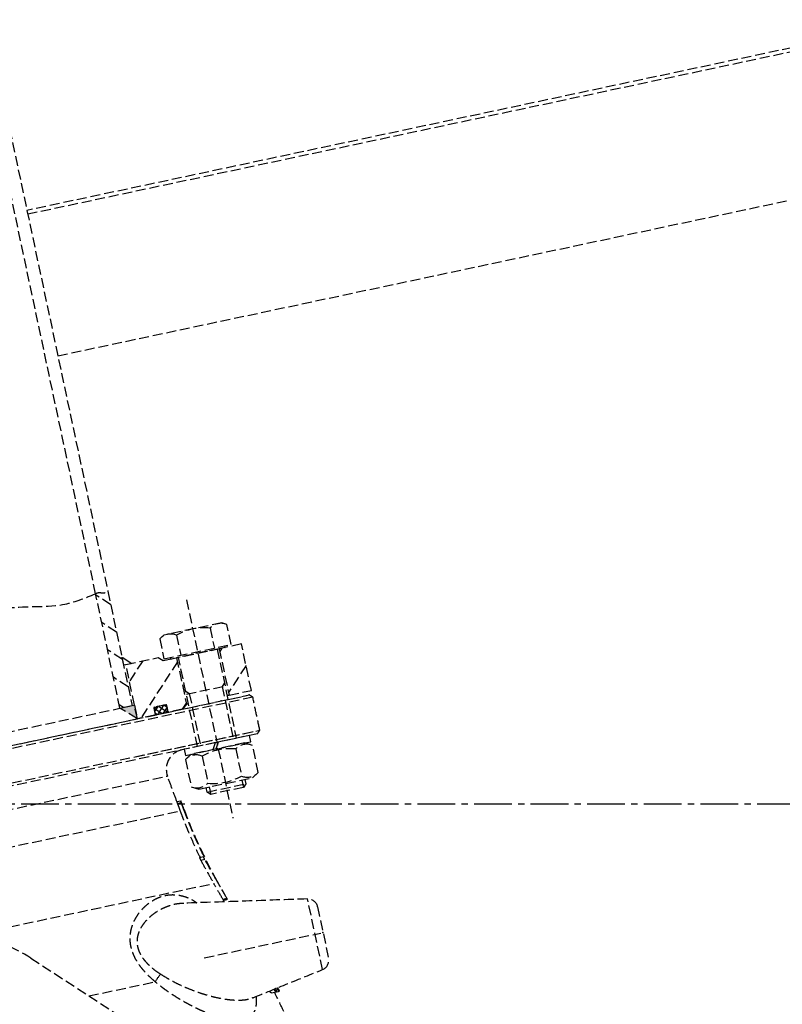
# Model space of a CAD drawing. Header units: millimetres. Extents: x -50096 to 615650, y 194565 to 243945.
# Tile 347 of 354: x 261102 to 261487, y 221562 to 222058. Entities that reach past the tile are written whole.
import ezdxf

# ---------------------------------------------------------------- set-up
doc = ezdxf.new("R2010")
doc.units = ezdxf.units.MM
doc.linetypes.add('CENTER2', pattern=[28.575, 19.05, -3.175, 3.175, -3.175])
doc.linetypes.add('ГТО-1 Пунктир', pattern=[7, 5, -2])
doc.layers.add('ГТО-2_Размеры_035', color=2, linetype='Continuous', lineweight=35)
doc.layers.add('ОГОС_Пунктир_025', color=151, linetype='ГТО-1 Пунктир', lineweight=25)
doc.layers.add('ГТО-2_Штриховка_018', color=7, linetype='Continuous', lineweight=18, true_color=0x6b6b6b)
doc.layers.add('ОЗиМ Оси', color=4, linetype='CENTER2')

# ---------------------------------------------------------------- blocks, each defined once
blk = doc.blocks.new('ОГСО_Затвор_План')
at = {"layer": 'ОГОС_Пунктир_025'}
for p, q in [((-800.92, 278.61), (-800.92, 685)), ((-794.62, 685), (-794.62, 278.61)), ((1140.2, 475), (-794.62, 475)), ((1142.2, 473), (-794.62, 473)), ((-800.92, 219.5), (-800.92, 278.61)), ((-794.62, 278.61), (-794.62, 219.5)), ((-794.62, 271.6), (-800.92, 277.9)), ((-794.62, 257.46), (-800.92, 263.76)), ((-756.67, 266), (-756.67, 153.5)), ((-794.62, 243.32), (-800.92, 249.62)), ((-771.67, 251), (-774, 249.66)), ((-774, 249.66), (-774, 239.3)), ((-741.67, 251), (-771.67, 251)), ((-765.34, 249.66), (-765.34, 239.3)), ((-748.01, 249.66), (-748.01, 239.3)), ((-739.35, 249.66), (-741.67, 251)), ((-739.35, 239.3), (-739.35, 249.66)), ((-790.62, 240.5), (-794.62, 244.5)), ((-794.62, 244.5), (-794.62, 240.5)), ((-794.62, 240.5), (-790.62, 240.5)), ((-793.42, 240.5), (-793.49, 240.5)), ((-793.42, 240.5), (-793.49, 240.5)), ((-784.73, 240.5), (-793.42, 231.81)), ((-793.42, 212.5), (-793.42, 240.5)), ((-793.42, 240.5), (-776.67, 240.5)), ((-776.67, 240.5), (-774.67, 238.5)), ((-774.67, 238.5), (-767.67, 238.5)), ((-774, 239.3), (-739.35, 239.3)), ((-770.77, 239.3), (-770.77, 238.5)), ((-770.77, 238.5), (-742.58, 238.5)), ((-745.67, 238.5), (-767.67, 238.5)), ((-767.67, 238.5), (-766.67, 238.5)), ((-767.67, 238.5), (-767.67, 214.5)), ((-745.67, 238.5), (-767.67, 238.5)), ((-766.67, 192.5), (-766.67, 238.5)), ((-746.67, 238.5), (-745.67, 238.5)), ((-746.67, 238.5), (-746.67, 192.5)), ((-744.3, 238.5), (-745.67, 237.13)), ((-734.17, 238.5), (-745.67, 238.5)), ((-745.67, 238.5), (-745.67, 214.5)), ((-742.58, 238.5), (-742.58, 239.3)), ((-734.17, 214.5), (-734.17, 238.5)), ((-794.62, 229.17), (-800.92, 235.47)), ((-767.67, 236.35), (-791.52, 212.5)), ((-734.17, 227.42), (-745.67, 215.92)), ((-1007.42, 219.5), (-800.92, 219.5)), ((-799.09, 219.5), (-800.92, 221.33)), ((-794.62, 219.5), (-800.92, 219.5)), ((-793.42, 212.5), (-800.92, 219.5)), ((-800.92, 219.5), (-793.42, 219.5)), ((-793.42, 219.5), (-793.42, 212.5)), ((-766.67, 221.03), (-765.14, 219.5)), ((-766.67, 219.5), (-746.67, 219.5)), ((-765.14, 219.5), (-765.14, 192.5)), ((-746.67, 221.03), (-748.2, 219.5)), ((-748.2, 219.5), (-748.2, 192.5)), ((-784.17, 216), (-784.17, 212.7)), ((-784.17, 214.6), (-784.17, 214.3)), ((-781.96, 216.4), (-784.16, 214.2)), ((-780.78, 212.5), (-783.87, 215.59)), ((-777.87, 216.4), (-783.77, 216.4)), ((-779.14, 216.4), (-783.03, 212.5)), ((-779.27, 216.4), (-782.37, 216.4)), ((-777.95, 212.5), (-781.85, 216.4)), ((-777.55, 215.15), (-780.2, 212.5)), ((-777.49, 214.87), (-779, 216.38)), ((-777.47, 212.7), (-777.47, 216)), ((-777.47, 214.3), (-777.47, 214.6)), ((-767.67, 215.13), (-770.3, 212.5)), ((-767.67, 214.5), (-770.17, 212.5)), ((-766.67, 214.5), (-767.67, 214.5)), ((-746.67, 214.5), (-745.67, 214.5)), ((-745.67, 214.5), (-746.67, 214.5)), ((-745.67, 214.5), (-734.17, 214.5)), ((-1014.92, 212.5), (-793.42, 212.5)), ((-1012.5, 212.5), (-735.67, 212.5)), ((-734.17, 211), (-1011.31, 211)), ((-784.37, 212.5), (-793.42, 212.5)), ((-734.17, 211), (-787.76, 211)), ((-786.8, 212.5), (-735.67, 212.5)), ((-777.27, 212.5), (-784.37, 212.5)), ((-782.37, 212.5), (-779.27, 212.5)), ((-770.17, 212.5), (-777.27, 212.5)), ((-904.17, 194), (-734.17, 194)), ((-798.57, 194), (-734.17, 194)), ((-735.67, 192.5), (-904.17, 192.5)), ((-735.67, 192.5), (-799.53, 192.5)), ((-770.52, 189.3), (-774, 187.29)), ((-757.31, 192.5), (-773.47, 192.5)), ((-773.47, 192.5), (-773.47, 189.3)), ((-773.47, 189.3), (-759.16, 189.3)), ((-742.82, 189.3), (-770.52, 189.3)), ((-759.16, 189.3), (-757.31, 192.5)), ((-756.03, 192.5), (-757.88, 189.3)), ((-757.88, 189.3), (-739.87, 189.3)), ((-739.87, 192.5), (-756.03, 192.5)), ((-739.35, 187.29), (-742.82, 189.3)), ((-739.87, 189.3), (-739.87, 192.5)), ((-774, 187.29), (-774, 173.31)), ((-765.33, 187.29), (-765.33, 173.31)), ((-748.01, 187.29), (-748.01, 173.31)), ((-739.35, 173.31), (-739.35, 187.29)), ((-904.17, 181.07), (-784.57, 181.07)), ((-774, 173.31), (-770.52, 171.3)), ((-770.52, 171.3), (-742.82, 171.3)), ((-766.67, 169.03), (-766.67, 171.3)), ((-765.14, 167.5), (-766.67, 169.03)), ((-766.67, 169.03), (-746.67, 169.03)), ((-765.14, 171.3), (-765.14, 167.5)), ((-748.2, 171.3), (-748.2, 167.5)), ((-746.67, 169.03), (-748.2, 167.5)), ((-746.67, 171.3), (-746.67, 169.03)), ((-742.82, 171.3), (-739.35, 173.31)), ((-782.67, 167.5), (-780.64, 167.5)), ((-782.67, 167.5), (-780.64, 167.5)), ((-782.56, 166.5), (-780.54, 166.5)), ((-782.56, 166.5), (-780.54, 166.5)), ((-780.64, 167.5), (-780.58, 167.5)), ((-780.64, 167.5), (-780.58, 167.5)), ((-748.2, 167.5), (-765.14, 167.5)), ((-1026.36, 162.52), (-781.98, 162.52)), ((-780, 162.8), (-779.9, 162.8)), ((-780, 162.8), (-779.9, 162.8)), ((-777.29, 137.5), (-775.22, 137.5)), ((-777.29, 137.5), (-775.22, 137.5)), ((-777, 136.1), (-774.93, 136.1)), ((-777, 136.1), (-774.93, 136.1)), ((-775.22, 137.5), (-774.97, 137.5)), ((-775.22, 137.5), (-774.97, 137.5)), ((-899.17, 123.21), (-772.98, 123.21)), ((-771.08, 123.81), (-770.99, 123.81)), ((-771.08, 123.81), (-770.99, 123.81)), ((-770.18, 114.58), (-768.08, 114.58)), ((-770.18, 114.58), (-768.08, 114.58)), ((-871.14, 105.53), (-797.1, 31.5)), ((-871.14, 105.53), (-797.1, 31.5)), ((-728.3, 69.27), (-728.3, 105.73)), ((-728.3, 69.27), (-728.3, 105.73)), ((-724.17, 100.8), (-724.17, 74.2)), ((-724.17, 100.8), (-724.17, 74.2)), ((-785.44, 87.5), (-725.38, 87.5)), ((-846.42, 80.81), (-812.25, 80.81)), ((-756.03, 63.14), (-753.43, 63.14)), ((-756.03, 63.14), (-753.43, 63.14)), ((-753.43, 63.14), (-752.28, 63.14)), ((-753.43, 63.14), (-752.28, 63.14)), ((-752.28, 63.14), (-752.18, 63.14)), ((-752.28, 63.14), (-752.18, 63.14)), ((-752.18, 63.14), (-751.86, 63.14)), ((-752.18, 63.14), (-751.86, 63.14)), ((-751.86, 63.14), (-751.86, 63.14)), ((-751.86, 63.14), (-751.86, 63.14))]:
    blk.add_line(p, q, dxfattribs=at)
blk.add_lwpolyline([(-794.62, 400), (-110.3, 400)], dxfattribs=at)
for centre, radius, start, end in [((-769.67, 243.34), 7.66, 55.5531, 115.5531), ((-756.67, 222.36), 28.64, 72.3875, 107.6125), ((-743.68, 243.34), 7.66, 64.4469, 124.4469), ((-783.77, 216), 0.4, 90, 180), ((-782.37, 214.6), 1.8, 90, 180), ((-782.37, 214.3), 1.8, 180, 270), ((-779.27, 214.6), 1.8, 0, 90), ((-779.27, 214.3), 1.8, 270, 0), ((-777.87, 216), 0.4, 0, 90), ((-784.37, 212.7), 0.2, 270, 360), ((-777.27, 212.7), 0.2, 180, 270), ((-774.67, 182.5), 10, 90, 188.2488), ((-774.67, 182.5), 10, 90, 188.2488), ((-769.66, 180.98), 7.66, 55.5615, 115.5615), ((-756.67, 160.01), 28.62, 72.383, 107.617), ((-743.68, 180.98), 7.66, 64.4385, 124.4385), ((-769.66, 179.62), 7.66, 244.4385, 304.4385), ((-756.67, 200.59), 28.62, 252.383, 287.617), ((-743.68, 179.62), 7.66, 235.5615, 295.5615), ((-534.47, 198.39), 248, 188.2488, 197.5), ((-534.47, 198.39), 248, 188.2488, 197.5), ((-924.17, 52.5), 75, 45, 90), ((-924.17, 52.5), 75, 45, 90), ((-729.17, 100.8), 5, 0, 80), ((-729.17, 100.8), 5, 0, 80), ((-788.58, 59.02), 32.18, 128.9201, 137.3708), ((-788.58, 59.02), 32.18, 128.9201, 137.3708), ((-729.17, 74.2), 5, 280, 0), ((-729.17, 74.2), 5, 280, 0), ((-1117.17, -31.95), 375, 13.0469, 14.6894), ((-1117.17, -31.95), 375, 13.0469, 14.6894)]:
    blk.add_arc(centre, radius, start, end, dxfattribs=at)
for points in [[(-1007.42, 278.61), (-982.07, 280.2), (-954.38, 277.01), (-919.78, 280.12), (-904.17, 278.61), (-881.15, 276.37), (-847.51, 280.8), (-818.34, 276.69), (-800.92, 278.61)], [(-800.92, 278.61), (-799.33, 278.86), (-796.83, 278.14), (-794.62, 278.61)]]:
    blk.add_spline(points, degree=3, dxfattribs=at)
for points in [[(-734.17, 211), (-734.42, 211.25), (-734.92, 211.75), (-735.42, 212.25), (-735.67, 212.5)], [(-734.17, 211), (-734.42, 211.25), (-734.92, 211.75), (-735.42, 212.25), (-735.67, 212.5)], [(-734.17, 194), (-734.17, 196.83), (-734.17, 202.5), (-734.17, 208.17), (-734.17, 211)], [(-734.17, 194), (-734.17, 196.83), (-734.17, 202.5), (-734.17, 208.17), (-734.17, 211)], [(-735.67, 192.5), (-735.42, 192.75), (-734.92, 193.25), (-734.42, 193.75), (-734.17, 194)], [(-735.67, 192.5), (-735.42, 192.75), (-734.92, 193.25), (-734.42, 193.75), (-734.17, 194)], [(-782.6, 167.5), (-782.93, 169.76), (-783.58, 174.28), (-784.24, 178.8), (-784.57, 181.07)], [(-782.6, 167.5), (-782.93, 169.76), (-783.58, 174.28), (-784.24, 178.8), (-784.57, 181.07)], [(-782.56, 166.5), (-782.46, 165.84), (-782.27, 164.51), (-782.08, 163.18), (-781.98, 162.52)], [(-782.56, 166.5), (-782.46, 165.84), (-782.27, 164.51), (-782.08, 163.18), (-781.98, 162.52)], [(-779.9, 162.8), (-780.01, 163.59), (-780.24, 165.15), (-780.47, 166.72), (-780.58, 167.5)], [(-779.9, 162.8), (-780.01, 163.59), (-780.24, 165.15), (-780.47, 166.72), (-780.58, 167.5)], [(-770.18, 114.58), (-770.64, 116.02), (-771.58, 118.89), (-772.51, 121.77), (-772.98, 123.21)], [(-770.18, 114.58), (-770.64, 116.02), (-771.58, 118.89), (-772.51, 121.77), (-772.98, 123.21)], [(-768.08, 114.58), (-768.58, 116.12), (-769.58, 119.2), (-770.58, 122.27), (-771.08, 123.81)], [(-768.08, 114.58), (-768.58, 116.12), (-769.58, 119.2), (-770.58, 122.27), (-771.08, 123.81)], [(-767.89, 113.98), (-768.4, 115.62), (-769.44, 118.9), (-770.47, 122.17), (-770.99, 123.81)], [(-767.89, 113.98), (-768.4, 115.62), (-769.44, 118.9), (-770.47, 122.17), (-770.99, 123.81)], [(-789.85, 116.47), (-789.88, 116.48), (-789.93, 116.48), (-789.98, 116.49), (-790.01, 116.5)], [(-789.85, 116.47), (-789.88, 116.48), (-789.93, 116.48), (-789.98, 116.49), (-790.01, 116.5)], [(-728.3, 105.73), (-738.56, 107.54), (-759.07, 111.15), (-779.58, 114.77), (-789.83, 116.58)], [(-728.3, 105.73), (-738.56, 107.54), (-759.07, 111.15), (-779.58, 114.77), (-789.83, 116.58)], [(-769.68, 113.03), (-769.73, 113.19), (-769.84, 113.51), (-769.94, 113.83), (-769.99, 114)], [(-769.68, 113.03), (-769.73, 113.19), (-769.84, 113.51), (-769.94, 113.83), (-769.99, 114)], [(-769.98, 113.98), (-769.64, 113.98), (-768.94, 113.98), (-768.24, 113.98), (-767.89, 113.98)], [(-769.98, 113.98), (-769.64, 113.98), (-768.94, 113.98), (-768.24, 113.98), (-767.89, 113.98)], [(-765.58, 62.7), (-759.37, 63.79), (-746.94, 65.98), (-734.52, 68.18), (-728.3, 69.27)], [(-765.58, 62.7), (-759.37, 63.79), (-746.94, 65.98), (-734.52, 68.18), (-728.3, 69.27)], [(-752.85, 64.94), (-752.75, 64.64), (-752.56, 64.04), (-752.37, 63.44), (-752.28, 63.14)], [(-752.85, 64.94), (-752.75, 64.64), (-752.56, 64.04), (-752.37, 63.44), (-752.28, 63.14)], [(-752.18, 63.14), (-752.27, 63.45), (-752.43, 64.06), (-752.59, 64.67), (-752.68, 64.97)], [(-752.18, 63.14), (-752.27, 63.45), (-752.43, 64.06), (-752.59, 64.67), (-752.68, 64.97)], [(-751.86, 63.14), (-751.96, 63.45), (-752.15, 64.08), (-752.35, 64.7), (-752.45, 65.01)], [(-751.86, 63.14), (-751.96, 63.45), (-752.15, 64.08), (-752.35, 64.7), (-752.45, 65.01)], [(-752.45, 65.01), (-752.35, 64.7), (-752.16, 64.08), (-751.96, 63.45), (-751.86, 63.14)], [(-752.45, 65.01), (-752.35, 64.7), (-752.16, 64.08), (-751.96, 63.45), (-751.86, 63.14)]]:
    blk.add_open_spline(points, degree=3, dxfattribs=at)
for points, knots in [([(-782.67, 167.5), (-782.67, 167.5), (-782.67, 167.49), (-782.67, 167.48), (-782.67, 167.45), (-782.67, 167.41), (-782.66, 167.36), (-782.66, 167.29), (-782.65, 167.2), (-782.64, 167.1), (-782.63, 167), (-782.61, 166.86), (-782.59, 166.69), (-782.57, 166.57), (-782.56, 166.5)], [0, 0, 0, 0, 0.005526, 0.020106, 0.044098, 0.077404, 0.135869, 0.209202, 0.29595, 0.394981, 0.504538, 0.622224, 0.8105, 1.007456, 1.007456, 1.007456, 1.007456]), ([(-782.67, 167.5), (-782.67, 167.5), (-782.67, 167.49), (-782.67, 167.48), (-782.67, 167.45), (-782.67, 167.41), (-782.66, 167.36), (-782.66, 167.29), (-782.65, 167.2), (-782.64, 167.1), (-782.63, 167), (-782.61, 166.86), (-782.59, 166.69), (-782.57, 166.57), (-782.56, 166.5)], [0, 0, 0, 0, 0.005526, 0.020106, 0.044098, 0.077404, 0.135869, 0.209202, 0.29595, 0.394981, 0.504538, 0.622224, 0.8105, 1.007456, 1.007456, 1.007456, 1.007456]), ([(-780.54, 166.5), (-780.54, 166.56), (-780.56, 166.69), (-780.59, 166.88), (-780.61, 167.05), (-780.63, 167.19), (-780.64, 167.3), (-780.64, 167.38), (-780.65, 167.44), (-780.65, 167.48), (-780.65, 167.5), (-780.64, 167.5)], [0, 0, 0, 0, 0.196232, 0.384404, 0.558458, 0.710996, 0.813285, 0.895599, 0.956326, 0.993902, 1.007221, 1.007221, 1.007221, 1.007221]), ([(-780.54, 166.5), (-780.54, 166.56), (-780.56, 166.69), (-780.59, 166.88), (-780.61, 167.05), (-780.63, 167.19), (-780.64, 167.3), (-780.64, 167.38), (-780.65, 167.44), (-780.65, 167.48), (-780.65, 167.5), (-780.64, 167.5)], [0, 0, 0, 0, 0.196232, 0.384404, 0.558458, 0.710996, 0.813285, 0.895599, 0.956326, 0.993902, 1.007221, 1.007221, 1.007221, 1.007221]), ([(-780, 162.8), (-780.08, 163.35), (-780.24, 164.43), (-780.4, 165.59), (-780.5, 166.28), (-780.52, 166.43), (-780.54, 166.5)], [0, 0, 0, 0, 1.640432, 3.280863, 3.507409, 3.733954, 3.733954, 3.733954, 3.733954]), ([(-780, 162.8), (-780.08, 163.35), (-780.24, 164.43), (-780.4, 165.59), (-780.5, 166.28), (-780.52, 166.43), (-780.54, 166.5)], [0, 0, 0, 0, 1.640432, 3.280863, 3.507409, 3.733954, 3.733954, 3.733954, 3.733954]), ([(-781.98, 162.52), (-781.82, 161.46), (-781.51, 159.36), (-780.99, 156.2), (-780.43, 153.05), (-779.63, 148.87), (-778.54, 143.68), (-777.54, 139.56), (-777.04, 137.5)], [0, 0, 0, 0, 3.194042, 6.391584, 9.591299, 12.787377, 19.16005, 25.512425, 25.512425, 25.512425, 25.512425]), ([(-781.98, 162.52), (-781.82, 161.46), (-781.51, 159.36), (-780.99, 156.2), (-780.43, 153.05), (-779.63, 148.87), (-778.54, 143.68), (-777.54, 139.56), (-777.04, 137.5)], [0, 0, 0, 0, 3.194042, 6.391584, 9.591299, 12.787377, 19.16005, 25.512425, 25.512425, 25.512425, 25.512425]), ([(-774.97, 137.5), (-775.48, 139.58), (-776.51, 143.76), (-777.61, 149.01), (-778.43, 153.24), (-778.99, 156.42), (-779.52, 159.61), (-779.84, 161.74), (-780, 162.8)], [0, 0, 0, 0, 6.439489, 12.885704, 16.112773, 19.343179, 22.577534, 25.810631, 25.810631, 25.810631, 25.810631]), ([(-774.97, 137.5), (-775.48, 139.58), (-776.51, 143.76), (-777.61, 149.01), (-778.43, 153.24), (-778.99, 156.42), (-779.52, 159.61), (-779.84, 161.74), (-780, 162.8)], [0, 0, 0, 0, 6.439489, 12.885704, 16.112773, 19.343179, 22.577534, 25.810631, 25.810631, 25.810631, 25.810631]), ([(-777.29, 137.5), (-777.29, 137.5), (-777.3, 137.49), (-777.3, 137.46), (-777.3, 137.43), (-777.29, 137.36), (-777.28, 137.28), (-777.26, 137.16), (-777.24, 137.03), (-777.21, 136.89), (-777.17, 136.73), (-777.14, 136.59), (-777.1, 136.45), (-777.07, 136.33), (-777.04, 136.21), (-777.01, 136.14), (-777, 136.1)], [0, 0, 0, 0, 0.010861, 0.034696, 0.073825, 0.127725, 0.221229, 0.33719, 0.472254, 0.622085, 0.781831, 0.947321, 1.07343, 1.198931, 1.321251, 1.440147, 1.440147, 1.440147, 1.440147]), ([(-777.29, 137.5), (-777.29, 137.5), (-777.3, 137.49), (-777.3, 137.46), (-777.3, 137.43), (-777.29, 137.36), (-777.28, 137.28), (-777.26, 137.16), (-777.24, 137.03), (-777.21, 136.89), (-777.17, 136.73), (-777.14, 136.59), (-777.1, 136.45), (-777.07, 136.33), (-777.04, 136.21), (-777.01, 136.14), (-777, 136.1)], [0, 0, 0, 0, 0.010861, 0.034696, 0.073825, 0.127725, 0.221229, 0.33719, 0.472254, 0.622085, 0.781831, 0.947321, 1.07343, 1.198931, 1.321251, 1.440147, 1.440147, 1.440147, 1.440147]), ([(-777, 136.1), (-776.36, 133.94), (-775.07, 129.63), (-773.68, 125.35), (-772.98, 123.21)], [0, 0, 0, 0, 6.748612, 13.50259, 13.50259, 13.50259, 13.50259]), ([(-777, 136.1), (-776.36, 133.94), (-775.07, 129.63), (-773.68, 125.35), (-772.98, 123.21)], [0, 0, 0, 0, 6.748612, 13.50259, 13.50259, 13.50259, 13.50259]), ([(-774.93, 136.1), (-774.94, 136.14), (-774.97, 136.21), (-775, 136.33), (-775.03, 136.45), (-775.07, 136.61), (-775.12, 136.81), (-775.16, 137), (-775.19, 137.16), (-775.21, 137.27), (-775.23, 137.37), (-775.23, 137.43), (-775.24, 137.48), (-775.23, 137.5), (-775.22, 137.5)], [0, 0, 0, 0, 0.118942, 0.241274, 0.366807, 0.492919, 0.739284, 0.9676, 1.102432, 1.218726, 1.312703, 1.381298, 1.423369, 1.44019, 1.44019, 1.44019, 1.44019]), ([(-774.93, 136.1), (-774.94, 136.14), (-774.97, 136.21), (-775, 136.33), (-775.03, 136.45), (-775.07, 136.61), (-775.12, 136.81), (-775.16, 137), (-775.19, 137.16), (-775.21, 137.27), (-775.23, 137.37), (-775.23, 137.43), (-775.24, 137.48), (-775.23, 137.5), (-775.22, 137.5)], [0, 0, 0, 0, 0.118942, 0.241274, 0.366807, 0.492919, 0.739284, 0.9676, 1.102432, 1.218726, 1.312703, 1.381298, 1.423369, 1.44019, 1.44019, 1.44019, 1.44019]), ([(-771.08, 123.81), (-771.75, 125.85), (-773.08, 129.93), (-774.32, 134.04), (-774.93, 136.1)], [0, 0, 0, 0, 6.440892, 12.876786, 12.876786, 12.876786, 12.876786]), ([(-771.08, 123.81), (-771.75, 125.85), (-773.08, 129.93), (-774.32, 134.04), (-774.93, 136.1)], [0, 0, 0, 0, 6.440892, 12.876786, 12.876786, 12.876786, 12.876786]), ([(-812.25, 80.81), (-812.75, 81.5), (-813.77, 82.88), (-815.22, 85), (-816.54, 87.21), (-817.57, 89.2), (-818.34, 90.93), (-818.91, 92.37), (-819.41, 93.83), (-819.83, 95.35), (-820.16, 96.94), (-820.38, 98.58), (-820.49, 100.2), (-820.46, 101.79), (-820.32, 103.33), (-820.06, 104.81), (-819.7, 106.23), (-819.2, 107.7), (-818.56, 109.21), (-817.75, 110.72), (-816.85, 112.13), (-815.68, 113.69), (-814.19, 115.34), (-812.36, 117), (-810.44, 118.42), (-808.54, 119.57), (-806.7, 120.48), (-804.94, 121.18), (-803.16, 121.73), (-801.38, 122.11), (-799.6, 122.33), (-797.64, 122.39), (-795.5, 122.22), (-793.2, 121.73), (-790.95, 120.92), (-788.83, 119.87), (-786.8, 118.62), (-785.29, 117.39), (-784.2, 116.28), (-783.68, 115.73), (-783.42, 115.45)], [0, 0, 0, 0, 2.559239, 5.125758, 7.703099, 10.286334, 11.838734, 13.38622, 14.925681, 16.454251, 18.132512, 19.787982, 21.415498, 23.010564, 24.544132, 26.04321, 27.50906, 28.941179, 30.700682, 32.413252, 34.084198, 35.715124, 38.26468, 40.728849, 43.116932, 45.430872, 47.369739, 49.261527, 51.118038, 52.939394, 54.726832, 56.493961, 58.816033, 61.148165, 63.522536, 65.966094, 68.247821, 70.661209, 71.781264, 72.924591, 72.924591, 72.924591, 72.924591]), ([(-812.25, 80.81), (-812.75, 81.5), (-813.77, 82.88), (-815.22, 85), (-816.54, 87.21), (-817.57, 89.2), (-818.34, 90.93), (-818.91, 92.37), (-819.41, 93.83), (-819.83, 95.35), (-820.16, 96.94), (-820.38, 98.58), (-820.49, 100.2), (-820.46, 101.79), (-820.32, 103.33), (-820.06, 104.81), (-819.7, 106.23), (-819.2, 107.7), (-818.56, 109.21), (-817.75, 110.72), (-816.85, 112.13), (-815.68, 113.69), (-814.19, 115.34), (-812.36, 117), (-810.44, 118.42), (-808.54, 119.57), (-806.7, 120.48), (-804.94, 121.18), (-803.16, 121.73), (-801.38, 122.11), (-799.6, 122.33), (-797.64, 122.39), (-795.5, 122.22), (-793.2, 121.73), (-790.95, 120.92), (-788.83, 119.87), (-786.8, 118.62), (-785.29, 117.39), (-784.2, 116.28), (-783.68, 115.73), (-783.42, 115.45)], [0, 0, 0, 0, 2.559239, 5.125758, 7.703099, 10.286334, 11.838734, 13.38622, 14.925681, 16.454251, 18.132512, 19.787982, 21.415498, 23.010564, 24.544132, 26.04321, 27.50906, 28.941179, 30.700682, 32.413252, 34.084198, 35.715124, 38.26468, 40.728849, 43.116932, 45.430872, 47.369739, 49.261527, 51.118038, 52.939394, 54.726832, 56.493961, 58.816033, 61.148165, 63.522536, 65.966094, 68.247821, 70.661209, 71.781264, 72.924591, 72.924591, 72.924591, 72.924591]), ([(-790.01, 116.5), (-790.51, 116.58), (-791.52, 116.76), (-793.45, 117.02), (-795.84, 117.02), (-798.66, 116.67), (-801.5, 116.07), (-804.08, 115.25), (-806.38, 114.28), (-808.41, 113.2), (-810.38, 111.92), (-812, 110.62), (-813.26, 109.39), (-814.22, 108.29), (-815.1, 107.07), (-815.81, 105.85), (-816.35, 104.67), (-816.75, 103.54), (-817.05, 102.33), (-817.21, 101.16), (-817.26, 100.06), (-817.23, 99.04), (-817.11, 97.99), (-816.94, 97.1), (-816.76, 96.36), (-816.54, 95.57), (-816.19, 94.57), (-815.69, 93.39), (-815.1, 92.22), (-814.29, 90.81), (-813.23, 89.19), (-811.86, 87.4), (-810.36, 85.71), (-809.31, 84.61), (-808.79, 84.06)], [0, 0, 0, 0, 1.537344, 3.071316, 5.850976, 8.667832, 11.580691, 14.537709, 16.777504, 19.055501, 21.419846, 23.830302, 25.257821, 26.708288, 28.218132, 29.760963, 30.921338, 32.106701, 33.362108, 34.648697, 35.64439, 36.657905, 37.719923, 38.796927, 39.395301, 39.997005, 41.266753, 42.545779, 43.862269, 45.181593, 47.426546, 49.662945, 51.942203, 54.21348, 54.21348, 54.21348, 54.21348]), ([(-790.01, 116.5), (-790.51, 116.58), (-791.52, 116.76), (-793.45, 117.02), (-795.84, 117.02), (-798.66, 116.67), (-801.5, 116.07), (-804.08, 115.25), (-806.38, 114.28), (-808.41, 113.2), (-810.38, 111.92), (-812, 110.62), (-813.26, 109.39), (-814.22, 108.29), (-815.1, 107.07), (-815.81, 105.85), (-816.35, 104.67), (-816.75, 103.54), (-817.05, 102.33), (-817.21, 101.16), (-817.26, 100.06), (-817.23, 99.04), (-817.11, 97.99), (-816.94, 97.1), (-816.76, 96.36), (-816.54, 95.57), (-816.19, 94.57), (-815.69, 93.39), (-815.1, 92.22), (-814.29, 90.81), (-813.23, 89.19), (-811.86, 87.4), (-810.36, 85.71), (-809.31, 84.61), (-808.79, 84.06)], [0, 0, 0, 0, 1.537344, 3.071316, 5.850976, 8.667832, 11.580691, 14.537709, 16.777504, 19.055501, 21.419846, 23.830302, 25.257821, 26.708288, 28.218132, 29.760963, 30.921338, 32.106701, 33.362108, 34.648697, 35.64439, 36.657905, 37.719923, 38.796927, 39.395301, 39.997005, 41.266753, 42.545779, 43.862269, 45.181593, 47.426546, 49.662945, 51.942203, 54.21348, 54.21348, 54.21348, 54.21348]), ([(-770.18, 114.58), (-770.17, 114.55), (-770.15, 114.48), (-770.12, 114.39), (-770.09, 114.3), (-770.06, 114.22), (-770.04, 114.15), (-770.02, 114.1), (-770.01, 114.06), (-770, 114.04), (-769.99, 114.01), (-769.99, 114.01), (-769.99, 113.99), (-769.99, 113.99), (-769.99, 113.99), (-769.99, 114)], [0, 0, 0, 0, 0.1036919, 0.2037063, 0.2963661, 0.3788806, 0.4510065, 0.5134328, 0.5451597, 0.5726846, 0.594819, 0.6103746, 0.6181632, 0.6182584, 0.6225386, 0.6225386, 0.6225386, 0.6225386]), ([(-770.18, 114.58), (-770.17, 114.55), (-770.15, 114.48), (-770.12, 114.39), (-770.09, 114.3), (-770.06, 114.22), (-770.04, 114.15), (-770.02, 114.1), (-770.01, 114.06), (-770, 114.04), (-769.99, 114.01), (-769.99, 114.01), (-769.99, 113.99), (-769.99, 113.99), (-769.99, 113.99), (-769.99, 114)], [0, 0, 0, 0, 0.1036919, 0.2037063, 0.2963661, 0.3788806, 0.4510065, 0.5134328, 0.5451597, 0.5726846, 0.594819, 0.6103746, 0.6181632, 0.6182584, 0.6225386, 0.6225386, 0.6225386, 0.6225386]), ([(-767.89, 114), (-767.89, 114), (-767.89, 113.99), (-767.89, 114), (-767.89, 114), (-767.89, 114), (-767.9, 114.01), (-767.9, 114.03), (-767.91, 114.04), (-767.91, 114.06), (-767.92, 114.09), (-767.93, 114.12), (-767.94, 114.16), (-767.96, 114.2), (-767.98, 114.26), (-767.99, 114.31), (-768.01, 114.38), (-768.04, 114.44), (-768.06, 114.51), (-768.07, 114.56), (-768.08, 114.58)], [0, 0, 0, 0, 0.0008858, 0.0010016, 0.0031205, 0.0082441, 0.0182548, 0.0326374, 0.0509066, 0.0725774, 0.0971646, 0.1241832, 0.1693389, 0.2191875, 0.2738851, 0.3335877, 0.3993996, 0.4692208, 0.541715, 0.6155456, 0.6155456, 0.6155456, 0.6155456]), ([(-767.89, 114), (-767.89, 114), (-767.89, 113.99), (-767.89, 114), (-767.89, 114), (-767.89, 114), (-767.9, 114.01), (-767.9, 114.03), (-767.91, 114.04), (-767.91, 114.06), (-767.92, 114.09), (-767.93, 114.12), (-767.94, 114.16), (-767.96, 114.2), (-767.98, 114.26), (-767.99, 114.31), (-768.01, 114.38), (-768.04, 114.44), (-768.06, 114.51), (-768.07, 114.56), (-768.08, 114.58)], [0, 0, 0, 0, 0.0008858, 0.0010016, 0.0031205, 0.0082441, 0.0182548, 0.0326374, 0.0509066, 0.0725774, 0.0971646, 0.1241832, 0.1693389, 0.2191875, 0.2738851, 0.3335877, 0.3993996, 0.4692208, 0.541715, 0.6155456, 0.6155456, 0.6155456, 0.6155456]), ([(-764.05, 62.97), (-764.05, 62.94), (-764.05, 62.87), (-764.07, 62.36), (-764.15, 61.47), (-764.4, 60.26), (-764.78, 59), (-765.27, 57.67), (-765.95, 56.34), (-766.79, 55.23), (-767.76, 54.35), (-768.85, 53.68), (-769.96, 53.23), (-771.07, 52.97), (-772.17, 52.86), (-773.52, 52.86), (-775.15, 53.04), (-776.96, 53.45), (-778.78, 54.03), (-780.58, 54.73), (-782.43, 55.57), (-784.32, 56.54), (-786.24, 57.63), (-788.26, 58.87), (-790.36, 60.26), (-792.55, 61.82), (-794.75, 63.49), (-796.97, 65.26), (-799.18, 67.14), (-801.27, 69.02), (-803.25, 70.88), (-805.12, 72.72), (-806.97, 74.63), (-808.78, 76.62), (-810.53, 78.69), (-811.68, 80.11), (-812.25, 80.81)], [0, 0, 0, 0, 0.099897, 0.199362, 1.539004, 2.756437, 3.895275, 5.507475, 6.998774, 8.358816, 9.649327, 10.909813, 12.175015, 13.230288, 14.324321, 15.46565, 17.278942, 19.22336, 21.04992, 22.979419, 25.014357, 27.142769, 29.353799, 31.647575, 34.244514, 36.926923, 39.695021, 42.535948, 45.437242, 48.40013, 50.979071, 53.596226, 56.253552, 58.945678, 61.663304, 64.400183, 64.400183, 64.400183, 64.400183]), ([(-764.05, 62.97), (-764.05, 62.94), (-764.05, 62.87), (-764.07, 62.36), (-764.15, 61.47), (-764.4, 60.26), (-764.78, 59), (-765.27, 57.67), (-765.95, 56.34), (-766.79, 55.23), (-767.76, 54.35), (-768.85, 53.68), (-769.96, 53.23), (-771.07, 52.97), (-772.17, 52.86), (-773.52, 52.86), (-775.15, 53.04), (-776.96, 53.45), (-778.78, 54.03), (-780.58, 54.73), (-782.43, 55.57), (-784.32, 56.54), (-786.24, 57.63), (-788.26, 58.87), (-790.36, 60.26), (-792.55, 61.82), (-794.75, 63.49), (-796.97, 65.26), (-799.18, 67.14), (-801.27, 69.02), (-803.25, 70.88), (-805.12, 72.72), (-806.97, 74.63), (-808.78, 76.62), (-810.53, 78.69), (-811.68, 80.11), (-812.25, 80.81)], [0, 0, 0, 0, 0.099897, 0.199362, 1.539004, 2.756437, 3.895275, 5.507475, 6.998774, 8.358816, 9.649327, 10.909813, 12.175015, 13.230288, 14.324321, 15.46565, 17.278942, 19.22336, 21.04992, 22.979419, 25.014357, 27.142769, 29.353799, 31.647575, 34.244514, 36.926923, 39.695021, 42.535948, 45.437242, 48.40013, 50.979071, 53.596226, 56.253552, 58.945678, 61.663304, 64.400183, 64.400183, 64.400183, 64.400183]), ([(-808.79, 84.06), (-807.88, 83.2), (-806.07, 81.5), (-803.29, 79.02), (-800.39, 76.73), (-797.28, 74.5), (-794.01, 72.32), (-790.56, 70.22), (-787.1, 68.31), (-783.78, 66.69), (-780.64, 65.35), (-778.15, 64.43), (-776.18, 63.81), (-774.72, 63.41), (-773.29, 63.08), (-771.7, 62.77), (-769.96, 62.52), (-768.26, 62.45), (-766.8, 62.59), (-765.97, 62.73), (-765.56, 62.8)], [0, 0, 0, 0, 3.747006, 7.45519, 11.167761, 14.812708, 18.93936, 22.963048, 26.939343, 30.784308, 34.045822, 37.182155, 38.730637, 40.239871, 41.707784, 43.139211, 45.106141, 46.961314, 48.241107, 49.4914, 49.4914, 49.4914, 49.4914]), ([(-808.79, 84.06), (-807.88, 83.2), (-806.07, 81.5), (-803.29, 79.02), (-800.39, 76.73), (-797.28, 74.5), (-794.01, 72.32), (-790.56, 70.22), (-787.1, 68.31), (-783.78, 66.69), (-780.64, 65.35), (-778.15, 64.43), (-776.18, 63.81), (-774.72, 63.41), (-773.29, 63.08), (-771.7, 62.77), (-769.96, 62.52), (-768.26, 62.45), (-766.8, 62.59), (-765.97, 62.73), (-765.56, 62.8)], [0, 0, 0, 0, 3.747006, 7.45519, 11.167761, 14.812708, 18.93936, 22.963048, 26.939343, 30.784308, 34.045822, 37.182155, 38.730637, 40.239871, 41.707784, 43.139211, 45.106141, 46.961314, 48.241107, 49.4914, 49.4914, 49.4914, 49.4914]), ([(-754.46, 64.66), (-754.43, 64.59), (-754.37, 64.45), (-754.26, 64.21), (-754.13, 63.94), (-753.97, 63.68), (-753.84, 63.48), (-753.71, 63.33), (-753.61, 63.22), (-753.53, 63.16), (-753.47, 63.15), (-753.44, 63.14), (-753.43, 63.14)], [0, 0, 0, 0, 0.230086, 0.449596, 0.81194, 1.110074, 1.354553, 1.546329, 1.695924, 1.803677, 1.842662, 1.878629, 1.878629, 1.878629, 1.878629]), ([(-754.46, 64.66), (-754.43, 64.59), (-754.37, 64.45), (-754.26, 64.21), (-754.13, 63.94), (-753.97, 63.68), (-753.84, 63.48), (-753.71, 63.33), (-753.61, 63.22), (-753.53, 63.16), (-753.47, 63.15), (-753.44, 63.14), (-753.43, 63.14)], [0, 0, 0, 0, 0.230086, 0.449596, 0.81194, 1.110074, 1.354553, 1.546329, 1.695924, 1.803677, 1.842662, 1.878629, 1.878629, 1.878629, 1.878629]), ([(-753.43, 63.14), (-753.42, 63.14), (-753.39, 63.15), (-753.35, 63.16), (-753.32, 63.2), (-753.29, 63.27), (-753.26, 63.4), (-753.26, 63.55), (-753.26, 63.7), (-753.28, 63.84), (-753.29, 64), (-753.32, 64.17), (-753.35, 64.35), (-753.38, 64.54), (-753.43, 64.75), (-753.46, 64.89), (-753.47, 64.96)], [0, 0, 0, 0, 0.039882, 0.079289, 0.12217, 0.174076, 0.314675, 0.512482, 0.635234, 0.775115, 0.931094, 1.101091, 1.284146, 1.481583, 1.693681, 1.913812, 1.913812, 1.913812, 1.913812]), ([(-753.43, 63.14), (-753.42, 63.14), (-753.39, 63.15), (-753.35, 63.16), (-753.32, 63.2), (-753.29, 63.27), (-753.26, 63.4), (-753.26, 63.55), (-753.26, 63.7), (-753.28, 63.84), (-753.29, 64), (-753.32, 64.17), (-753.35, 64.35), (-753.38, 64.54), (-753.43, 64.75), (-753.46, 64.89), (-753.47, 64.96)], [0, 0, 0, 0, 0.039882, 0.079289, 0.12217, 0.174076, 0.314675, 0.512482, 0.635234, 0.775115, 0.931094, 1.101091, 1.284146, 1.481583, 1.693681, 1.913812, 1.913812, 1.913812, 1.913812]), ([(-756.03, 63.14), (-756.1, 63.17), (-756.27, 63.26), (-756.46, 63.54), (-756.64, 63.87), (-756.76, 64.11), (-756.82, 64.24)], [0, 0, 0, 0, 0.222727, 0.588146, 0.953565, 1.384663, 1.384663, 1.384663, 1.384663]), ([(-756.03, 63.14), (-756.1, 63.17), (-756.27, 63.26), (-756.46, 63.54), (-756.64, 63.87), (-756.76, 64.11), (-756.82, 64.24)], [0, 0, 0, 0, 0.222727, 0.588146, 0.953565, 1.384663, 1.384663, 1.384663, 1.384663])]:
    blk.add_open_spline(points, degree=3, knots=knots, dxfattribs=at)
for p in [(-750.2, 212.5), (-735.67, 212.5), (-735.67, 212.5), (-735.67, 212.5), (-724.33, 87.5), (-724.33, 87.5)]:
    blk.add_point(p, dxfattribs=at)
for points in [[(-794.62, 240.5), (-794.62, 244.5), (-790.62, 240.5), (-794.62, 240.5)], [(-800.92, 219.5), (-793.42, 212.5), (-793.42, 219.5)]]:
    blk.add_solid(points, dxfattribs=at)
blk = doc.blocks.new('A$C1AA538EC')
at = {"layer": 'ГТО-2_Размеры_035', "rotation": 11.99999999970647}
blk.add_blockref('ОГСО_Затвор_План', (6013.36, -11100.07), dxfattribs=at)

msp = doc.modelspace()

# ---------------------------------------------------------------- hatches: boundary and pattern name
at = {"layer": 'ГТО-2_Штриховка_018'}
h = msp.add_hatch(dxfattribs=at)
h.set_pattern_fill('ANSI35', color=256, scale=100)
h.set_pattern_definition([(45, (-115466.6, -494469.8), (-449.0128, 449.0128), []), (45, (-115017.6, -494469.8), (-449.0128, 449.0128), [793.75, -158.75, 0, -158.75])])
h.paths.add_polyline_path([(243988.45, 233562.87), (247488.45, 233562.87), (247488.45, 236562.87), (227633.45, 236562.87), (227633.45, 228037.87), (232688.45, 228037.87), (232688.45, 229062.87), (243988.45, 229062.87)])
edge = h.paths.add_edge_path(flags=16)
edge.add_arc((234968.45, 232762.78), 1700, 0, 360)
edge = h.paths.add_edge_path(flags=16)
edge.add_arc((255968.45, 232762.78), 1700, 0, 360)
h.paths.add_polyline_path([(264438.45, 224462.87), (264438.45, 224822.87), (265938.45, 224822.87), (265938.45, 224462.87), (276518.45, 224462.87), (276518.45, 221662.7), (278018.45, 221662.7), (278018.45, 225962.87), (263788.45, 225962.87), (263788.45, 236562.87), (247488.45, 236562.87), (247488.45, 233562.87), (250988.45, 233562.87), (250988.45, 229062.87), (262288.45, 229062.87), (262288.45, 226212.87), (247488.45, 226212.87), (247488.45, 224462.87), (252623.45, 224462.87), (252623.45, 224822.87), (254123.45, 224822.87), (254123.45, 224462.87), (258378.45, 224462.87), (258378.45, 224822.87), (259878.45, 224822.87), (259878.45, 224462.87)])

# ---------------------------------------------------------------- linework, layer by layer
at = {"layer": 'ОЗиМ Оси'}
msp.add_line((221126.46, 221662.7), (278990.58, 221662.7), dxfattribs=at)

# ---------------------------------------------------------------- block references
at = {"layer": 'ГТО-2_Размеры_035'}
msp.add_blockref('A$C1AA538EC', (255968.45, 232762.78), dxfattribs=at)

doc.saveas('drawing.dxf')
